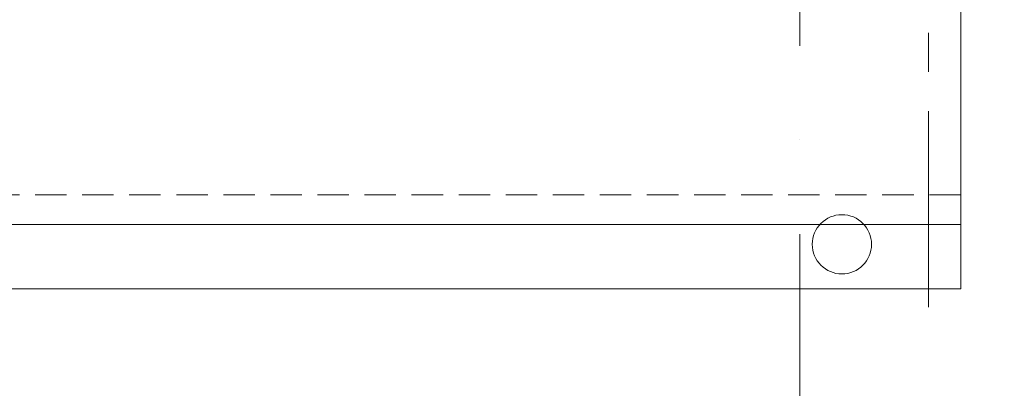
# Model space of a CAD drawing. Header units: millimetres. Extents: x -725694 to 5289369, y -1488057 to 2187451.
# Tile 620 of 656: x 436971 to 438964, y 148629 to 149375. Entities that reach past the tile are written whole.
import ezdxf

# ---------------------------------------------------------------- set-up
doc = ezdxf.new("R2010")
doc.units = ezdxf.units.MM
for name, pattern in [('CENTERX2', [101.6, 63.5, -12.7, 12.7, -12.7]), ('DASHDOT', [25.4, 12.7, -6.35, 0, -6.35]), ('DASHED', [19.05, 12.7, -6.35]), ('HIDDEN', [9.525, 6.35, -3.175]), ('PHANTOM2', [31.75, 15.875, -3.175, 3.175, -3.175, 3.175, -3.175])]:
    doc.linetypes.add(name, pattern=pattern)
doc.layers.get('Defpoints').update_dxf_attribs({"color": 8})
for name, color, linetype, lineweight in [('A99_N_kce-pod', 7, 'DASHED', 20), ('A99_N_koty-200', 5, 'Continuous', 5), ('A99_N_koty-200 @ 1', 5, 'Continuous', 5), ('A99_N_koty-200 @ 10', 5, 'Continuous', 5), ('A99_N_koty-200 @ 100', 5, 'Continuous', 5), ('A99_N_koty-200 @ 200', 5, 'Continuous', 5), ('A99_N_koty-200 @ 250 (1)', 5, 'Continuous', 5), ('A99_N_koty-200 @ 250 (2)', 5, 'Continuous', 5), ('A99_N_koty-200 @ 400', 5, 'Continuous', 5), ('A99_S_kce-demolice', 30, 'Continuous', 20), ('A99_S_kce-pohl', 7, 'Continuous', 5), ('A99_S_osy', 1, 'CENTERX2', 5)]:
    doc.layers.add(name, color=color, linetype=linetype, lineweight=lineweight)
doc.styles.add('A99_kota', font='isocpeur.ttf', dxfattribs={"height": 2})
doc.dimstyles.new('A99_kota_200 new', dxfattribs={"dimscale": 200, "dimtxt": 2, "dimasz": 1.2, "dimexe": 0.5, "dimexo": 1.5, "dimgap": 0.3, "dimtad": 1, "dimdec": 0, "dimzin": 3, "dimdsep": 46, "dimtxsty": 'A99_kota', "dimblk": 'ARCHTICK', "dimcen": 2.5, "dimazin": 2, "dimtfac": 0.75, "dimtdec": 0, "dimtmove": 2, "dimatfit": 0, "dimfxl": 0, "dimtolj": 1, "dimtzin": 0, "dimlwd": 5, "dimlwe": 5, "dimarcsym": 0})

# ---------------------------------------------------------------- blocks, each defined once
blk = doc.blocks.new('_ArchTick')
at = {"color": 0, "linetype": 'ByBlock', "const_width": 0.15}
blk.add_lwpolyline([(-0.5, -0.5), (0.5, 0.5)], dxfattribs=at)
blk = doc.blocks.new('*D4784')
at = {"layer": 'A99_N_koty-200', "color": 0, "linetype": 'Continuous', "lineweight": 5, "ltscale": 10, "transparency": 16777216}
for p, q in [((299400, 145175), (299400, 144725)), ((438875.5, 145175), (438875.5, 144725)), ((438875.5, 144775), (299400, 144775))]:
    blk.add_line(p, q, dxfattribs=at)
at = {"layer": 'Defpoints', "color": 0, "linetype": 'Continuous', "lineweight": 0, "ltscale": 10, "transparency": 16777216}
for p in [(299400, 148705), (438875.5, 148705), (299400, 144775)]:
    blk.add_point(p, dxfattribs=at)
at = {"layer": 'A99_N_koty-200', "color": 0, "linetype": 'Continuous', "lineweight": 5, "ltscale": 10, "transparency": 16777216, "xscale": 120, "yscale": 120, "zscale": 120, "rotation": 180}
blk.add_blockref('_ArchTick', (299400, 144775), dxfattribs=at)
at = {"layer": 'A99_N_koty-200', "color": 0, "linetype": 'Continuous', "lineweight": 5, "ltscale": 10, "transparency": 16777216, "xscale": 120, "yscale": 120, "zscale": 120}
blk.add_blockref('_ArchTick', (438875.5, 144775), dxfattribs=at)
at = {"layer": 'A99_N_koty-200', "color": 0, "linetype": 'Continuous', "ltscale": 10, "transparency": 16777216, "insert": (369137.8, 144905), "char_height": 200, "attachment_point": 5, "style": 'A99_kota'}
blk.add_mtext('\\A1;139476', dxfattribs=at)
blk = doc.blocks.new('*D4785')
at = {"layer": 'A99_N_koty-200', "color": 0, "linetype": 'Continuous', "lineweight": 5, "ltscale": 10, "transparency": 16777216}
for p, q in [((299400, 145575), (299400, 144675)), ((438875.5, 145575), (438875.5, 144675)), ((438875.5, 144775), (299400, 144775))]:
    blk.add_line(p, q, dxfattribs=at)
at = {"layer": 'Defpoints', "color": 0, "linetype": 'Continuous', "lineweight": 0, "ltscale": 10, "transparency": 16777216}
for p in [(299400, 148705), (438875.5, 148705), (299400, 144775)]:
    blk.add_point(p, dxfattribs=at)
at = {"layer": 'A99_N_koty-200', "color": 0, "linetype": 'Continuous', "lineweight": 5, "ltscale": 10, "transparency": 16777216, "xscale": 240, "yscale": 240, "zscale": 240, "rotation": 180}
blk.add_blockref('_ArchTick', (299400, 144775), dxfattribs=at)
at = {"layer": 'A99_N_koty-200', "color": 0, "linetype": 'Continuous', "lineweight": 5, "ltscale": 10, "transparency": 16777216, "xscale": 240, "yscale": 240, "zscale": 240}
blk.add_blockref('_ArchTick', (438875.5, 144775), dxfattribs=at)
at = {"layer": 'A99_N_koty-200', "color": 0, "linetype": 'Continuous', "ltscale": 10, "transparency": 16777216, "insert": (369137.8, 145035), "char_height": 400, "attachment_point": 5, "style": 'A99_kota'}
blk.add_mtext('\\A1;139476', dxfattribs=at)
blk = doc.blocks.new('*D4786')
at = {"layer": 'A99_N_koty-200', "color": 0, "linetype": 'Continuous', "lineweight": 5, "ltscale": 10, "transparency": 16777216}
for p, q in [((299400, 144779), (299400, 144774.5)), ((438875.5, 144775), (299400, 144775)), ((438875.5, 144779), (438875.5, 144774.5))]:
    blk.add_line(p, q, dxfattribs=at)
at = {"layer": 'Defpoints', "color": 0, "linetype": 'Continuous', "lineweight": 0, "ltscale": 10, "transparency": 16777216}
for p in [(299400, 148705), (438875.5, 148705), (299400, 144775)]:
    blk.add_point(p, dxfattribs=at)
at = {"layer": 'A99_N_koty-200', "color": 0, "linetype": 'Continuous', "lineweight": 5, "ltscale": 10, "transparency": 16777216, "xscale": 1.2, "yscale": 1.2, "zscale": 1.2, "rotation": 180}
blk.add_blockref('_ArchTick', (299400, 144775), dxfattribs=at)
at = {"layer": 'A99_N_koty-200', "color": 0, "linetype": 'Continuous', "lineweight": 5, "ltscale": 10, "transparency": 16777216, "xscale": 1.2, "yscale": 1.2, "zscale": 1.2}
blk.add_blockref('_ArchTick', (438875.5, 144775), dxfattribs=at)
at = {"layer": 'A99_N_koty-200', "color": 0, "linetype": 'Continuous', "ltscale": 10, "transparency": 16777216, "insert": (369137.8, 144776.3), "char_height": 2, "attachment_point": 5, "style": 'A99_kota'}
blk.add_mtext('\\A1;139476', dxfattribs=at)
blk = doc.blocks.new('*D4787')
at = {"layer": 'A99_N_koty-200', "color": 0, "linetype": 'Continuous', "lineweight": 5, "ltscale": 10, "transparency": 16777216}
for p, q in [((299400, 146375), (299400, 144575)), ((438875.5, 146375), (438875.5, 144575)), ((438875.5, 144775), (299400, 144775))]:
    blk.add_line(p, q, dxfattribs=at)
at = {"layer": 'Defpoints', "color": 0, "linetype": 'Continuous', "lineweight": 0, "ltscale": 10, "transparency": 16777216}
for p in [(299400, 148705), (438875.5, 148705), (299400, 144775)]:
    blk.add_point(p, dxfattribs=at)
at = {"layer": 'A99_N_koty-200', "color": 0, "linetype": 'Continuous', "lineweight": 5, "ltscale": 10, "transparency": 16777216, "xscale": 480, "yscale": 480, "zscale": 480, "rotation": 180}
blk.add_blockref('_ArchTick', (299400, 144775), dxfattribs=at)
at = {"layer": 'A99_N_koty-200', "color": 0, "linetype": 'Continuous', "lineweight": 5, "ltscale": 10, "transparency": 16777216, "xscale": 480, "yscale": 480, "zscale": 480}
blk.add_blockref('_ArchTick', (438875.5, 144775), dxfattribs=at)
at = {"layer": 'A99_N_koty-200', "color": 0, "linetype": 'Continuous', "ltscale": 10, "transparency": 16777216, "insert": (369137.8, 145295), "char_height": 800, "attachment_point": 5, "style": 'A99_kota'}
blk.add_mtext('\\A1;139476', dxfattribs=at)
blk = doc.blocks.new('*D4788')
at = {"layer": 'A99_N_koty-200', "color": 0, "linetype": 'Continuous', "lineweight": 5, "ltscale": 10, "transparency": 16777216}
for p, q in [((299400, 144815), (299400, 144770)), ((438875.5, 144815), (438875.5, 144770)), ((438875.5, 144775), (299400, 144775))]:
    blk.add_line(p, q, dxfattribs=at)
at = {"layer": 'Defpoints', "color": 0, "linetype": 'Continuous', "lineweight": 0, "ltscale": 10, "transparency": 16777216}
for p in [(299400, 148705), (438875.5, 148705), (299400, 144775)]:
    blk.add_point(p, dxfattribs=at)
at = {"layer": 'A99_N_koty-200', "color": 0, "linetype": 'Continuous', "lineweight": 5, "ltscale": 10, "transparency": 16777216, "xscale": 12, "yscale": 12, "zscale": 12, "rotation": 180}
blk.add_blockref('_ArchTick', (299400, 144775), dxfattribs=at)
at = {"layer": 'A99_N_koty-200', "color": 0, "linetype": 'Continuous', "lineweight": 5, "ltscale": 10, "transparency": 16777216, "xscale": 12, "yscale": 12, "zscale": 12}
blk.add_blockref('_ArchTick', (438875.5, 144775), dxfattribs=at)
at = {"layer": 'A99_N_koty-200', "color": 0, "linetype": 'Continuous', "ltscale": 10, "transparency": 16777216, "insert": (369137.8, 144788), "char_height": 20, "attachment_point": 5, "style": 'A99_kota'}
blk.add_mtext('\\A1;139476', dxfattribs=at)
blk = doc.blocks.new('*D4789')
at = {"layer": 'A99_N_koty-200', "color": 0, "linetype": 'Continuous', "lineweight": 5, "ltscale": 10, "transparency": 16777216}
for p, q in [((299400, 145775), (299400, 144650)), ((438875.5, 145775), (438875.5, 144650)), ((438875.5, 144775), (299400, 144775))]:
    blk.add_line(p, q, dxfattribs=at)
at = {"layer": 'Defpoints', "color": 0, "linetype": 'Continuous', "lineweight": 0, "ltscale": 10, "transparency": 16777216}
for p in [(299400, 148705), (438875.5, 148705), (299400, 144775)]:
    blk.add_point(p, dxfattribs=at)
at = {"layer": 'A99_N_koty-200', "color": 0, "linetype": 'Continuous', "lineweight": 5, "ltscale": 10, "transparency": 16777216, "xscale": 300, "yscale": 300, "zscale": 300, "rotation": 180}
blk.add_blockref('_ArchTick', (299400, 144775), dxfattribs=at)
at = {"layer": 'A99_N_koty-200', "color": 0, "linetype": 'Continuous', "lineweight": 5, "ltscale": 10, "transparency": 16777216, "xscale": 300, "yscale": 300, "zscale": 300}
blk.add_blockref('_ArchTick', (438875.5, 144775), dxfattribs=at)
at = {"layer": 'A99_N_koty-200', "color": 0, "linetype": 'Continuous', "ltscale": 10, "transparency": 16777216, "insert": (369137.8, 145100), "char_height": 500, "attachment_point": 5, "style": 'A99_kota'}
blk.add_mtext('\\A1;139476', dxfattribs=at)
blk = doc.blocks.new('*D4790')
at = {"layer": 'A99_N_koty-200', "color": 0, "linetype": 'Continuous', "lineweight": 5, "ltscale": 10, "transparency": 16777216}
for p, q in [((299400, 145775), (299400, 144650)), ((438875.5, 145775), (438875.5, 144650)), ((438875.5, 144775), (299400, 144775))]:
    blk.add_line(p, q, dxfattribs=at)
at = {"layer": 'Defpoints', "color": 0, "linetype": 'Continuous', "lineweight": 0, "ltscale": 10, "transparency": 16777216}
for p in [(299400, 148705), (438875.5, 148705), (299400, 144775)]:
    blk.add_point(p, dxfattribs=at)
at = {"layer": 'A99_N_koty-200', "color": 0, "linetype": 'Continuous', "lineweight": 5, "ltscale": 10, "transparency": 16777216, "xscale": 300, "yscale": 300, "zscale": 300, "rotation": 180}
blk.add_blockref('_ArchTick', (299400, 144775), dxfattribs=at)
at = {"layer": 'A99_N_koty-200', "color": 0, "linetype": 'Continuous', "lineweight": 5, "ltscale": 10, "transparency": 16777216, "xscale": 300, "yscale": 300, "zscale": 300}
blk.add_blockref('_ArchTick', (438875.5, 144775), dxfattribs=at)
at = {"layer": 'A99_N_koty-200', "color": 0, "linetype": 'Continuous', "ltscale": 10, "transparency": 16777216, "insert": (369137.8, 145100), "char_height": 500, "attachment_point": 5, "style": 'A99_kota'}
blk.add_mtext('\\A1;139476', dxfattribs=at)
blk = doc.blocks.new('*D4909')
at = {"layer": 'A99_N_koty-200', "color": 0, "linetype": 'Continuous', "lineweight": 5, "ltscale": 10, "transparency": 16777216}
for p, q in [((415495, 150195), (415495, 151095)), ((438635, 150195), (438635, 151095)), ((415495, 150995), (438635, 150995))]:
    blk.add_line(p, q, dxfattribs=at)
at = {"layer": 'Defpoints', "color": 0, "linetype": 'Continuous', "lineweight": 0, "ltscale": 10, "transparency": 16777216}
for p in [(438635, 150995), (415495, 148920), (438635, 148920)]:
    blk.add_point(p, dxfattribs=at)
at = {"layer": 'A99_N_koty-200', "color": 0, "linetype": 'Continuous', "lineweight": 5, "ltscale": 10, "transparency": 16777216, "xscale": 240, "yscale": 240, "zscale": 240, "rotation": 180}
blk.add_blockref('_ArchTick', (415495, 150995), dxfattribs=at)
at = {"layer": 'A99_N_koty-200', "color": 0, "linetype": 'Continuous', "lineweight": 5, "ltscale": 10, "transparency": 16777216, "xscale": 240, "yscale": 240, "zscale": 240}
blk.add_blockref('_ArchTick', (438635, 150995), dxfattribs=at)
at = {"layer": 'A99_N_koty-200', "color": 0, "linetype": 'Continuous', "ltscale": 10, "transparency": 16777216, "insert": (427065, 151255), "char_height": 400, "attachment_point": 5, "style": 'A99_kota'}
blk.add_mtext('\\A1;23140', dxfattribs=at)
blk = doc.blocks.new('*D4910')
at = {"layer": 'A99_N_koty-200', "color": 0, "linetype": 'Continuous', "lineweight": 5, "ltscale": 10, "transparency": 16777216}
for p, q in [((415495, 149995), (415495, 150445)), ((438635, 149995), (438635, 150445)), ((415495, 150395), (438635, 150395))]:
    blk.add_line(p, q, dxfattribs=at)
at = {"layer": 'Defpoints', "color": 0, "linetype": 'Continuous', "lineweight": 0, "ltscale": 10, "transparency": 16777216}
for p in [(438635, 150395), (415495, 148920), (438635, 148920)]:
    blk.add_point(p, dxfattribs=at)
at = {"layer": 'A99_N_koty-200', "color": 0, "linetype": 'Continuous', "lineweight": 5, "ltscale": 10, "transparency": 16777216, "xscale": 120, "yscale": 120, "zscale": 120, "rotation": 180}
blk.add_blockref('_ArchTick', (415495, 150395), dxfattribs=at)
at = {"layer": 'A99_N_koty-200', "color": 0, "linetype": 'Continuous', "lineweight": 5, "ltscale": 10, "transparency": 16777216, "xscale": 120, "yscale": 120, "zscale": 120}
blk.add_blockref('_ArchTick', (438635, 150395), dxfattribs=at)
at = {"layer": 'A99_N_koty-200', "color": 0, "linetype": 'Continuous', "ltscale": 10, "transparency": 16777216, "insert": (427065, 150525), "char_height": 200, "attachment_point": 5, "style": 'A99_kota'}
blk.add_mtext('\\A1;23140', dxfattribs=at)
blk = doc.blocks.new('*D4911')
at = {"layer": 'A99_N_koty-200', "color": 0, "linetype": 'Continuous', "lineweight": 5, "ltscale": 10, "transparency": 16777216}
for p, q in [((415495, 150391), (415495, 150395.5)), ((415495, 150395), (438635, 150395)), ((438635, 150391), (438635, 150395.5))]:
    blk.add_line(p, q, dxfattribs=at)
at = {"layer": 'Defpoints', "color": 0, "linetype": 'Continuous', "lineweight": 0, "ltscale": 10, "transparency": 16777216}
for p in [(438635, 150395), (415495, 148920), (438635, 148920)]:
    blk.add_point(p, dxfattribs=at)
at = {"layer": 'A99_N_koty-200', "color": 0, "linetype": 'Continuous', "lineweight": 5, "ltscale": 10, "transparency": 16777216, "xscale": 1.2, "yscale": 1.2, "zscale": 1.2, "rotation": 180}
blk.add_blockref('_ArchTick', (415495, 150395), dxfattribs=at)
at = {"layer": 'A99_N_koty-200', "color": 0, "linetype": 'Continuous', "lineweight": 5, "ltscale": 10, "transparency": 16777216, "xscale": 1.2, "yscale": 1.2, "zscale": 1.2}
blk.add_blockref('_ArchTick', (438635, 150395), dxfattribs=at)
at = {"layer": 'A99_N_koty-200', "color": 0, "linetype": 'Continuous', "ltscale": 10, "transparency": 16777216, "insert": (427065, 150396.3), "char_height": 2, "attachment_point": 5, "style": 'A99_kota'}
blk.add_mtext('\\A1;23140', dxfattribs=at)
blk = doc.blocks.new('*D4912')
at = {"layer": 'A99_N_koty-200', "color": 0, "linetype": 'Continuous', "lineweight": 5, "ltscale": 10, "transparency": 16777216}
for p, q in [((415495, 149520), (415495, 150595)), ((438635, 149520), (438635, 150595)), ((415495, 150395), (438635, 150395))]:
    blk.add_line(p, q, dxfattribs=at)
at = {"layer": 'Defpoints', "color": 0, "linetype": 'Continuous', "lineweight": 0, "ltscale": 10, "transparency": 16777216}
for p in [(438635, 150395), (415495, 148920), (438635, 148920)]:
    blk.add_point(p, dxfattribs=at)
at = {"layer": 'A99_N_koty-200', "color": 0, "linetype": 'Continuous', "lineweight": 5, "ltscale": 10, "transparency": 16777216, "xscale": 480, "yscale": 480, "zscale": 480, "rotation": 180}
blk.add_blockref('_ArchTick', (415495, 150395), dxfattribs=at)
at = {"layer": 'A99_N_koty-200', "color": 0, "linetype": 'Continuous', "lineweight": 5, "ltscale": 10, "transparency": 16777216, "xscale": 480, "yscale": 480, "zscale": 480}
blk.add_blockref('_ArchTick', (438635, 150395), dxfattribs=at)
at = {"layer": 'A99_N_koty-200', "color": 0, "linetype": 'Continuous', "ltscale": 10, "transparency": 16777216, "insert": (427065, 150915), "char_height": 800, "attachment_point": 5, "style": 'A99_kota'}
blk.add_mtext('\\A1;23140', dxfattribs=at)
blk = doc.blocks.new('*D4913')
at = {"layer": 'A99_N_koty-200', "color": 0, "linetype": 'Continuous', "lineweight": 5, "ltscale": 10, "transparency": 16777216}
for p, q in [((415495, 150355), (415495, 150400)), ((415495, 150395), (438635, 150395)), ((438635, 150355), (438635, 150400))]:
    blk.add_line(p, q, dxfattribs=at)
at = {"layer": 'Defpoints', "color": 0, "linetype": 'Continuous', "lineweight": 0, "ltscale": 10, "transparency": 16777216}
for p in [(438635, 150395), (415495, 148920), (438635, 148920)]:
    blk.add_point(p, dxfattribs=at)
at = {"layer": 'A99_N_koty-200', "color": 0, "linetype": 'Continuous', "lineweight": 5, "ltscale": 10, "transparency": 16777216, "xscale": 12, "yscale": 12, "zscale": 12, "rotation": 180}
blk.add_blockref('_ArchTick', (415495, 150395), dxfattribs=at)
at = {"layer": 'A99_N_koty-200', "color": 0, "linetype": 'Continuous', "lineweight": 5, "ltscale": 10, "transparency": 16777216, "xscale": 12, "yscale": 12, "zscale": 12}
blk.add_blockref('_ArchTick', (438635, 150395), dxfattribs=at)
at = {"layer": 'A99_N_koty-200', "color": 0, "linetype": 'Continuous', "ltscale": 10, "transparency": 16777216, "insert": (427065, 150408), "char_height": 20, "attachment_point": 5, "style": 'A99_kota'}
blk.add_mtext('\\A1;23140', dxfattribs=at)
blk = doc.blocks.new('*D4914')
at = {"layer": 'A99_N_koty-200', "color": 0, "linetype": 'Continuous', "lineweight": 5, "ltscale": 10, "transparency": 16777216}
for p, q in [((415495, 149395), (415495, 150520)), ((438635, 149395), (438635, 150520)), ((415495, 150395), (438635, 150395))]:
    blk.add_line(p, q, dxfattribs=at)
at = {"layer": 'Defpoints', "color": 0, "linetype": 'Continuous', "lineweight": 0, "ltscale": 10, "transparency": 16777216}
for p in [(438635, 150395), (415495, 148920), (438635, 148920)]:
    blk.add_point(p, dxfattribs=at)
at = {"layer": 'A99_N_koty-200', "color": 0, "linetype": 'Continuous', "lineweight": 5, "ltscale": 10, "transparency": 16777216, "xscale": 300, "yscale": 300, "zscale": 300, "rotation": 180}
blk.add_blockref('_ArchTick', (415495, 150395), dxfattribs=at)
at = {"layer": 'A99_N_koty-200', "color": 0, "linetype": 'Continuous', "lineweight": 5, "ltscale": 10, "transparency": 16777216, "xscale": 300, "yscale": 300, "zscale": 300}
blk.add_blockref('_ArchTick', (438635, 150395), dxfattribs=at)
at = {"layer": 'A99_N_koty-200', "color": 0, "linetype": 'Continuous', "ltscale": 10, "transparency": 16777216, "insert": (427065, 150720), "char_height": 500, "attachment_point": 5, "style": 'A99_kota'}
blk.add_mtext('\\A1;23140', dxfattribs=at)
blk = doc.blocks.new('*D4915')
at = {"layer": 'A99_N_koty-200', "color": 0, "linetype": 'Continuous', "lineweight": 5, "ltscale": 10, "transparency": 16777216}
for p, q in [((415495, 149395), (415495, 150520)), ((438635, 149395), (438635, 150520)), ((415495, 150395), (438635, 150395))]:
    blk.add_line(p, q, dxfattribs=at)
at = {"layer": 'Defpoints', "color": 0, "linetype": 'Continuous', "lineweight": 0, "ltscale": 10, "transparency": 16777216}
for p in [(438635, 150395), (415495, 148920), (438635, 148920)]:
    blk.add_point(p, dxfattribs=at)
at = {"layer": 'A99_N_koty-200', "color": 0, "linetype": 'Continuous', "lineweight": 5, "ltscale": 10, "transparency": 16777216, "xscale": 300, "yscale": 300, "zscale": 300, "rotation": 180}
blk.add_blockref('_ArchTick', (415495, 150395), dxfattribs=at)
at = {"layer": 'A99_N_koty-200', "color": 0, "linetype": 'Continuous', "lineweight": 5, "ltscale": 10, "transparency": 16777216, "xscale": 300, "yscale": 300, "zscale": 300}
blk.add_blockref('_ArchTick', (438635, 150395), dxfattribs=at)
at = {"layer": 'A99_N_koty-200', "color": 0, "linetype": 'Continuous', "ltscale": 10, "transparency": 16777216, "insert": (427065, 150720), "char_height": 500, "attachment_point": 5, "style": 'A99_kota'}
blk.add_mtext('\\A1;23140', dxfattribs=at)
blk = doc.blocks.new('*D4917')
at = {"layer": 'A99_N_koty-200', "color": 0, "linetype": 'Continuous', "lineweight": 5, "ltscale": 10, "transparency": 16777216}
for p, q in [((438635, 150195), (438635, 151095)), ((438875.5, 150195), (438875.5, 151095)), ((438635, 150995), (438875.5, 150995))]:
    blk.add_line(p, q, dxfattribs=at)
at = {"layer": 'Defpoints', "color": 0, "linetype": 'Continuous', "lineweight": 0, "ltscale": 10, "transparency": 16777216}
for p in [(438875.5, 150995), (438875.5, 148960), (438635, 148920)]:
    blk.add_point(p, dxfattribs=at)
at = {"layer": 'A99_N_koty-200', "color": 0, "linetype": 'Continuous', "lineweight": 5, "ltscale": 10, "transparency": 16777216, "xscale": 240, "yscale": 240, "zscale": 240, "rotation": 180}
blk.add_blockref('_ArchTick', (438635, 150995), dxfattribs=at)
at = {"layer": 'A99_N_koty-200', "color": 0, "linetype": 'Continuous', "lineweight": 5, "ltscale": 10, "transparency": 16777216, "xscale": 240, "yscale": 240, "zscale": 240}
blk.add_blockref('_ArchTick', (438875.5, 150995), dxfattribs=at)
at = {"layer": 'A99_N_koty-200', "color": 0, "linetype": 'Continuous', "ltscale": 10, "transparency": 16777216, "insert": (437935, 151305), "char_height": 400, "attachment_point": 5, "style": 'A99_kota'}
blk.add_mtext('\\A1;240', dxfattribs=at)
blk = doc.blocks.new('*D4918')
at = {"layer": 'A99_N_koty-200', "color": 0, "linetype": 'Continuous', "lineweight": 5, "ltscale": 10, "transparency": 16777216}
for p, q in [((438635, 149995), (438635, 150445)), ((438875.5, 149995), (438875.5, 150445)), ((438635, 150395), (438875.5, 150395))]:
    blk.add_line(p, q, dxfattribs=at)
at = {"layer": 'Defpoints', "color": 0, "linetype": 'Continuous', "lineweight": 0, "ltscale": 10, "transparency": 16777216}
for p in [(438875.5, 150395), (438875.5, 148960), (438635, 148920)]:
    blk.add_point(p, dxfattribs=at)
at = {"layer": 'A99_N_koty-200', "color": 0, "linetype": 'Continuous', "lineweight": 5, "ltscale": 10, "transparency": 16777216, "xscale": 120, "yscale": 120, "zscale": 120, "rotation": 180}
blk.add_blockref('_ArchTick', (438635, 150395), dxfattribs=at)
at = {"layer": 'A99_N_koty-200', "color": 0, "linetype": 'Continuous', "lineweight": 5, "ltscale": 10, "transparency": 16777216, "xscale": 120, "yscale": 120, "zscale": 120}
blk.add_blockref('_ArchTick', (438875.5, 150395), dxfattribs=at)
at = {"layer": 'A99_N_koty-200', "color": 0, "linetype": 'Continuous', "ltscale": 10, "transparency": 16777216, "insert": (437935, 150695), "char_height": 200, "attachment_point": 5, "style": 'A99_kota'}
blk.add_mtext('\\A1;240', dxfattribs=at)
blk = doc.blocks.new('*D4919')
at = {"layer": 'A99_N_koty-200', "color": 0, "linetype": 'Continuous', "lineweight": 5, "ltscale": 10, "transparency": 16777216}
for p, q in [((438635, 150391), (438635, 150395.5)), ((438635, 150395), (438875.5, 150395)), ((438875.5, 150391), (438875.5, 150395.5))]:
    blk.add_line(p, q, dxfattribs=at)
at = {"layer": 'Defpoints', "color": 0, "linetype": 'Continuous', "lineweight": 0, "ltscale": 10, "transparency": 16777216}
for p in [(438875.5, 150395), (438875.5, 148960), (438635, 148920)]:
    blk.add_point(p, dxfattribs=at)
at = {"layer": 'A99_N_koty-200', "color": 0, "linetype": 'Continuous', "lineweight": 5, "ltscale": 10, "transparency": 16777216, "xscale": 1.2, "yscale": 1.2, "zscale": 1.2, "rotation": 180}
blk.add_blockref('_ArchTick', (438635, 150395), dxfattribs=at)
at = {"layer": 'A99_N_koty-200', "color": 0, "linetype": 'Continuous', "lineweight": 5, "ltscale": 10, "transparency": 16777216, "xscale": 1.2, "yscale": 1.2, "zscale": 1.2}
blk.add_blockref('_ArchTick', (438875.5, 150395), dxfattribs=at)
at = {"layer": 'A99_N_koty-200', "color": 0, "linetype": 'Continuous', "ltscale": 10, "transparency": 16777216, "insert": (437935, 150695), "char_height": 2, "attachment_point": 5, "style": 'A99_kota'}
blk.add_mtext('\\A1;240', dxfattribs=at)
blk = doc.blocks.new('*D4920')
at = {"layer": 'A99_N_koty-200', "color": 0, "linetype": 'Continuous', "lineweight": 5, "ltscale": 10, "transparency": 16777216}
for p, q in [((438635, 149520), (438635, 150595)), ((438875.5, 149560), (438875.5, 150595)), ((438635, 150395), (438875.5, 150395))]:
    blk.add_line(p, q, dxfattribs=at)
at = {"layer": 'Defpoints', "color": 0, "linetype": 'Continuous', "lineweight": 0, "ltscale": 10, "transparency": 16777216}
for p in [(438875.5, 150395), (438875.5, 148960), (438635, 148920)]:
    blk.add_point(p, dxfattribs=at)
at = {"layer": 'A99_N_koty-200', "color": 0, "linetype": 'Continuous', "lineweight": 5, "ltscale": 10, "transparency": 16777216, "xscale": 480, "yscale": 480, "zscale": 480, "rotation": 180}
blk.add_blockref('_ArchTick', (438635, 150395), dxfattribs=at)
at = {"layer": 'A99_N_koty-200', "color": 0, "linetype": 'Continuous', "lineweight": 5, "ltscale": 10, "transparency": 16777216, "xscale": 480, "yscale": 480, "zscale": 480}
blk.add_blockref('_ArchTick', (438875.5, 150395), dxfattribs=at)
at = {"layer": 'A99_N_koty-200', "color": 0, "linetype": 'Continuous', "ltscale": 10, "transparency": 16777216, "insert": (437935, 150695), "char_height": 800, "attachment_point": 5, "style": 'A99_kota'}
blk.add_mtext('\\A1;240', dxfattribs=at)
blk = doc.blocks.new('*D4921')
at = {"layer": 'A99_N_koty-200', "color": 0, "linetype": 'Continuous', "lineweight": 5, "ltscale": 10, "transparency": 16777216}
for p, q in [((438635, 150355), (438635, 150400)), ((438635, 150395), (438875.5, 150395)), ((438875.5, 150355), (438875.5, 150400))]:
    blk.add_line(p, q, dxfattribs=at)
at = {"layer": 'Defpoints', "color": 0, "linetype": 'Continuous', "lineweight": 0, "ltscale": 10, "transparency": 16777216}
for p in [(438875.5, 150395), (438875.5, 148960), (438635, 148920)]:
    blk.add_point(p, dxfattribs=at)
at = {"layer": 'A99_N_koty-200', "color": 0, "linetype": 'Continuous', "lineweight": 5, "ltscale": 10, "transparency": 16777216, "xscale": 12, "yscale": 12, "zscale": 12, "rotation": 180}
blk.add_blockref('_ArchTick', (438635, 150395), dxfattribs=at)
at = {"layer": 'A99_N_koty-200', "color": 0, "linetype": 'Continuous', "lineweight": 5, "ltscale": 10, "transparency": 16777216, "xscale": 12, "yscale": 12, "zscale": 12}
blk.add_blockref('_ArchTick', (438875.5, 150395), dxfattribs=at)
at = {"layer": 'A99_N_koty-200', "color": 0, "linetype": 'Continuous', "ltscale": 10, "transparency": 16777216, "insert": (437935, 150695), "char_height": 20, "attachment_point": 5, "style": 'A99_kota'}
blk.add_mtext('\\A1;240', dxfattribs=at)
blk = doc.blocks.new('*D4922')
at = {"layer": 'A99_N_koty-200', "color": 0, "linetype": 'Continuous', "lineweight": 5, "ltscale": 10, "transparency": 16777216}
for p, q in [((438635, 149395), (438635, 150520)), ((438875.5, 149395), (438875.5, 150520)), ((438635, 150395), (438875.5, 150395))]:
    blk.add_line(p, q, dxfattribs=at)
at = {"layer": 'Defpoints', "color": 0, "linetype": 'Continuous', "lineweight": 0, "ltscale": 10, "transparency": 16777216}
for p in [(438875.5, 150395), (438875.5, 148960), (438635, 148920)]:
    blk.add_point(p, dxfattribs=at)
at = {"layer": 'A99_N_koty-200', "color": 0, "linetype": 'Continuous', "lineweight": 5, "ltscale": 10, "transparency": 16777216, "xscale": 300, "yscale": 300, "zscale": 300, "rotation": 180}
blk.add_blockref('_ArchTick', (438635, 150395), dxfattribs=at)
at = {"layer": 'A99_N_koty-200', "color": 0, "linetype": 'Continuous', "lineweight": 5, "ltscale": 10, "transparency": 16777216, "xscale": 300, "yscale": 300, "zscale": 300}
blk.add_blockref('_ArchTick', (438875.5, 150395), dxfattribs=at)
at = {"layer": 'A99_N_koty-200', "color": 0, "linetype": 'Continuous', "ltscale": 10, "transparency": 16777216, "insert": (437935, 150695), "char_height": 500, "attachment_point": 5, "style": 'A99_kota'}
blk.add_mtext('\\A1;240', dxfattribs=at)
blk = doc.blocks.new('*D4923')
at = {"layer": 'A99_N_koty-200', "color": 0, "linetype": 'Continuous', "lineweight": 5, "ltscale": 10, "transparency": 16777216}
for p, q in [((438635, 149395), (438635, 150520)), ((438875.5, 149395), (438875.5, 150520)), ((438635, 150395), (438875.5, 150395))]:
    blk.add_line(p, q, dxfattribs=at)
at = {"layer": 'Defpoints', "color": 0, "linetype": 'Continuous', "lineweight": 0, "ltscale": 10, "transparency": 16777216}
for p in [(438875.5, 150395), (438875.5, 148960), (438635, 148920)]:
    blk.add_point(p, dxfattribs=at)
at = {"layer": 'A99_N_koty-200', "color": 0, "linetype": 'Continuous', "lineweight": 5, "ltscale": 10, "transparency": 16777216, "xscale": 300, "yscale": 300, "zscale": 300, "rotation": 180}
blk.add_blockref('_ArchTick', (438635, 150395), dxfattribs=at)
at = {"layer": 'A99_N_koty-200', "color": 0, "linetype": 'Continuous', "lineweight": 5, "ltscale": 10, "transparency": 16777216, "xscale": 300, "yscale": 300, "zscale": 300}
blk.add_blockref('_ArchTick', (438875.5, 150395), dxfattribs=at)
at = {"layer": 'A99_N_koty-200', "color": 0, "linetype": 'Continuous', "ltscale": 10, "transparency": 16777216, "insert": (437935, 150695), "char_height": 500, "attachment_point": 5, "style": 'A99_kota'}
blk.add_mtext('\\A1;240', dxfattribs=at)
blk = doc.blocks.new('*U6099')
at = {"layer": 'A99_N_koty-200 @ 1', "linetype": 'Continuous', "ltscale": 10}
dim = blk.add_linear_dim(base=(299400, 144775), p1=(438875.5457, 148705), p2=(299400, 148705), angle=180, dimstyle='A99_kota_200 new', override={"dimscale": 1, "dimtix": 1, "dimtofl": 1, "dimtmove": 1, "dimatfit": 1}, dxfattribs=at)
dim.commit()
dim.dimension.update_dxf_attribs({"geometry": '*D4786', "text_midpoint": (369137.7728, 144776.3)})
at = {"layer": 'A99_N_koty-200 @ 10', "linetype": 'Continuous', "ltscale": 10}
dim = blk.add_linear_dim(base=(299400, 144775), p1=(438875.5457, 148705), p2=(299400, 148705), angle=180, dimstyle='A99_kota_200 new', override={"dimscale": 10, "dimtix": 1, "dimtofl": 1, "dimtmove": 1, "dimatfit": 1}, dxfattribs=at)
dim.commit()
dim.dimension.update_dxf_attribs({"geometry": '*D4788', "text_midpoint": (369137.7728, 144788)})
at = {"layer": 'A99_N_koty-200 @ 100', "linetype": 'Continuous', "ltscale": 10}
dim = blk.add_linear_dim(base=(299400, 144775), p1=(438875.5457, 148705), p2=(299400, 148705), angle=180, dimstyle='A99_kota_200 new', override={"dimscale": 100, "dimtix": 1, "dimtofl": 1, "dimtmove": 1, "dimatfit": 1}, dxfattribs=at)
dim.commit()
dim.dimension.update_dxf_attribs({"geometry": '*D4784', "text_midpoint": (369137.7728, 144905)})
at = {"layer": 'A99_N_koty-200 @ 200', "linetype": 'Continuous', "ltscale": 10}
dim = blk.add_linear_dim(base=(299400, 144775), p1=(438875.5457, 148705), p2=(299400, 148705), angle=180, dimstyle='A99_kota_200 new', override={"dimscale": 200, "dimtix": 1, "dimtofl": 1, "dimtmove": 1, "dimatfit": 1}, dxfattribs=at)
dim.commit()
dim.dimension.update_dxf_attribs({"geometry": '*D4785', "text_midpoint": (369137.7728, 145035)})
at = {"layer": 'A99_N_koty-200 @ 250 (1)', "linetype": 'Continuous', "ltscale": 10}
dim = blk.add_linear_dim(base=(299400, 144775), p1=(438875.5457, 148705), p2=(299400, 148705), angle=180, dimstyle='A99_kota_200 new', override={"dimscale": 250, "dimtix": 1, "dimtofl": 1, "dimtmove": 1, "dimatfit": 1}, dxfattribs=at)
dim.commit()
dim.dimension.update_dxf_attribs({"geometry": '*D4790', "text_midpoint": (369137.7728, 145100)})
at = {"layer": 'A99_N_koty-200 @ 250 (2)', "linetype": 'Continuous', "ltscale": 10}
dim = blk.add_linear_dim(base=(299400, 144775), p1=(438875.5457, 148705), p2=(299400, 148705), angle=180, dimstyle='A99_kota_200 new', override={"dimscale": 250, "dimtix": 1, "dimtofl": 1, "dimtmove": 1, "dimatfit": 1}, dxfattribs=at)
dim.commit()
dim.dimension.update_dxf_attribs({"geometry": '*D4789', "text_midpoint": (369137.7728, 145100)})
at = {"layer": 'A99_N_koty-200 @ 400', "linetype": 'Continuous', "ltscale": 10}
dim = blk.add_linear_dim(base=(299400, 144775), p1=(438875.5457, 148705), p2=(299400, 148705), angle=180, dimstyle='A99_kota_200 new', override={"dimscale": 400, "dimtix": 1, "dimtofl": 1, "dimtmove": 1, "dimatfit": 1}, dxfattribs=at)
dim.commit()
dim.dimension.update_dxf_attribs({"geometry": '*D4787', "text_midpoint": (369137.7728, 145295)})
blk = doc.blocks.new('*U6134')
at = {"layer": 'A99_N_koty-200 @ 1', "linetype": 'Continuous', "ltscale": 10}
dim = blk.add_linear_dim(base=(438635, 150395), p1=(415495, 148920), p2=(438635, 148920), dimstyle='A99_kota_200 new', override={"dimscale": 1, "dimtix": 1, "dimtofl": 1, "dimtmove": 2, "dimatfit": 3}, dxfattribs=at)
dim.commit()
dim.dimension.update_dxf_attribs({"geometry": '*D4911', "text_midpoint": (427065, 150396.3)})
at = {"layer": 'A99_N_koty-200 @ 10', "linetype": 'Continuous', "ltscale": 10}
dim = blk.add_linear_dim(base=(438635, 150395), p1=(415495, 148920), p2=(438635, 148920), dimstyle='A99_kota_200 new', override={"dimscale": 10, "dimtix": 1, "dimtofl": 1, "dimtmove": 2, "dimatfit": 3}, dxfattribs=at)
dim.commit()
dim.dimension.update_dxf_attribs({"geometry": '*D4913', "text_midpoint": (427065, 150408)})
at = {"layer": 'A99_N_koty-200 @ 100', "linetype": 'Continuous', "ltscale": 10}
dim = blk.add_linear_dim(base=(438635, 150395), p1=(415495, 148920), p2=(438635, 148920), dimstyle='A99_kota_200 new', override={"dimscale": 100, "dimtix": 1, "dimtofl": 1, "dimtmove": 2, "dimatfit": 3}, dxfattribs=at)
dim.commit()
dim.dimension.update_dxf_attribs({"geometry": '*D4910', "text_midpoint": (427065, 150525)})
at = {"layer": 'A99_N_koty-200 @ 200', "linetype": 'Continuous', "ltscale": 10}
dim = blk.add_linear_dim(base=(438635, 150995), p1=(415495, 148920), p2=(438635, 148920), dimstyle='A99_kota_200 new', override={"dimscale": 200, "dimtix": 1, "dimtofl": 1, "dimtmove": 2, "dimatfit": 3}, dxfattribs=at)
dim.commit()
dim.dimension.update_dxf_attribs({"geometry": '*D4909', "text_midpoint": (427065, 151255)})
at = {"layer": 'A99_N_koty-200 @ 250 (1)', "linetype": 'Continuous', "ltscale": 10}
dim = blk.add_linear_dim(base=(438635, 150395), p1=(415495, 148920), p2=(438635, 148920), dimstyle='A99_kota_200 new', override={"dimscale": 250, "dimtix": 1, "dimtofl": 1, "dimtmove": 2, "dimatfit": 3}, dxfattribs=at)
dim.commit()
dim.dimension.update_dxf_attribs({"geometry": '*D4915', "text_midpoint": (427065, 150720)})
at = {"layer": 'A99_N_koty-200 @ 250 (2)', "linetype": 'Continuous', "ltscale": 10}
dim = blk.add_linear_dim(base=(438635, 150395), p1=(415495, 148920), p2=(438635, 148920), dimstyle='A99_kota_200 new', override={"dimscale": 250, "dimtix": 1, "dimtofl": 1, "dimtmove": 2, "dimatfit": 3}, dxfattribs=at)
dim.commit()
dim.dimension.update_dxf_attribs({"geometry": '*D4914', "text_midpoint": (427065, 150720)})
at = {"layer": 'A99_N_koty-200 @ 400', "linetype": 'Continuous', "ltscale": 10}
dim = blk.add_linear_dim(base=(438635, 150395), p1=(415495, 148920), p2=(438635, 148920), dimstyle='A99_kota_200 new', override={"dimscale": 400, "dimtix": 1, "dimtofl": 1, "dimtmove": 2, "dimatfit": 3}, dxfattribs=at)
dim.commit()
dim.dimension.update_dxf_attribs({"geometry": '*D4912', "text_midpoint": (427065, 150915)})
blk = doc.blocks.new('*U6135')
at = {"layer": 'A99_N_koty-200 @ 1', "linetype": 'Continuous', "ltscale": 10}
dim = blk.add_linear_dim(base=(438875.5, 150395), p1=(438635, 148920), p2=(438875.5, 148960), text='240', dimstyle='A99_kota_200 new', override={"dimscale": 1, "dimtix": 1, "dimtofl": 1, "dimtmove": 2, "dimatfit": 3}, dxfattribs=at)
dim.commit()
dim.dimension.update_dxf_attribs({"geometry": '*D4919', "text_midpoint": (437935, 150695), "dimtype": 128})
at = {"layer": 'A99_N_koty-200 @ 10', "linetype": 'Continuous', "ltscale": 10}
dim = blk.add_linear_dim(base=(438875.5, 150395), p1=(438635, 148920), p2=(438875.5, 148960), text='240', dimstyle='A99_kota_200 new', override={"dimscale": 10, "dimtix": 1, "dimtofl": 1, "dimtmove": 2, "dimatfit": 3}, dxfattribs=at)
dim.commit()
dim.dimension.update_dxf_attribs({"geometry": '*D4921', "text_midpoint": (437935, 150695), "dimtype": 128})
at = {"layer": 'A99_N_koty-200 @ 100', "linetype": 'Continuous', "ltscale": 10}
dim = blk.add_linear_dim(base=(438875.5, 150395), p1=(438635, 148920), p2=(438875.5, 148960), text='240', dimstyle='A99_kota_200 new', override={"dimscale": 100, "dimtix": 1, "dimtofl": 1, "dimtmove": 2, "dimatfit": 3}, dxfattribs=at)
dim.commit()
dim.dimension.update_dxf_attribs({"geometry": '*D4918', "text_midpoint": (437935, 150695), "dimtype": 128})
at = {"layer": 'A99_N_koty-200 @ 200', "linetype": 'Continuous', "ltscale": 10}
dim = blk.add_linear_dim(base=(438875.5, 150995), p1=(438635, 148920), p2=(438875.5, 148960), text='240', dimstyle='A99_kota_200 new', override={"dimscale": 200, "dimtix": 1, "dimtofl": 1, "dimtmove": 2, "dimatfit": 3}, dxfattribs=at)
dim.commit()
dim.dimension.update_dxf_attribs({"geometry": '*D4917', "text_midpoint": (437935, 151305), "dimtype": 128})
at = {"layer": 'A99_N_koty-200 @ 250 (1)', "linetype": 'Continuous', "ltscale": 10}
dim = blk.add_linear_dim(base=(438875.5, 150395), p1=(438635, 148920), p2=(438875.5, 148960), text='240', dimstyle='A99_kota_200 new', override={"dimscale": 250, "dimtix": 1, "dimtofl": 1, "dimtmove": 2, "dimatfit": 3}, dxfattribs=at)
dim.commit()
dim.dimension.update_dxf_attribs({"geometry": '*D4923', "text_midpoint": (437935, 150695), "dimtype": 128})
at = {"layer": 'A99_N_koty-200 @ 250 (2)', "linetype": 'Continuous', "ltscale": 10}
dim = blk.add_linear_dim(base=(438875.5, 150395), p1=(438635, 148920), p2=(438875.5, 148960), text='240', dimstyle='A99_kota_200 new', override={"dimscale": 250, "dimtix": 1, "dimtofl": 1, "dimtmove": 2, "dimatfit": 3}, dxfattribs=at)
dim.commit()
dim.dimension.update_dxf_attribs({"geometry": '*D4922', "text_midpoint": (437935, 150695), "dimtype": 128})
at = {"layer": 'A99_N_koty-200 @ 400', "linetype": 'Continuous', "ltscale": 10}
dim = blk.add_linear_dim(base=(438875.5, 150395), p1=(438635, 148920), p2=(438875.5, 148960), text='240', dimstyle='A99_kota_200 new', override={"dimscale": 400, "dimtix": 1, "dimtofl": 1, "dimtmove": 2, "dimatfit": 3}, dxfattribs=at)
dim.commit()
dim.dimension.update_dxf_attribs({"geometry": '*D4920', "text_midpoint": (437935, 150695), "dimtype": 128})

msp = doc.modelspace()

# ---------------------------------------------------------------- linework, layer by layer
at = {"layer": 'A99_N_kce-pod', "linetype": 'HIDDEN', "lineweight": 5, "ltscale": 10}
msp.add_lwpolyline([(438875.5, 149020), (299400, 149020)], dxfattribs=at)
at = {"layer": 'A99_S_kce-demolice', "linetype": 'PHANTOM2', "lineweight": 9, "ltscale": 25}
msp.add_lwpolyline([(438810, 148792.5), (438810, 183350)], dxfattribs=at)
at = {"layer": 'A99_S_kce-pohl', "linetype": 'Continuous', "ltscale": 25}
msp.add_lwpolyline([(307330, 174440), (299400, 174440), (299400, 148960), (438875.5, 148960), (438875.5, 176350)], dxfattribs=at)
at = {"layer": 'A99_S_kce-pohl', "linetype": 'Continuous'}
for points in [[(438875.5, 148960), (438875.5, 148830)], [(438875.5, 148830), (299400, 148830)]]:
    msp.add_lwpolyline(points, dxfattribs=at)
msp.add_circle((438635, 148920), 60, dxfattribs=at)
at = {"layer": 'A99_S_osy', "linetype": 'DASHDOT', "lineweight": 5, "ltscale": 30}
msp.add_lwpolyline([(438550, 250300), (438550, 146890)], dxfattribs=at)

# ---------------------------------------------------------------- block references
at = {"layer": 'A99_N_koty-200', "color": 3, "linetype": 'Continuous', "lineweight": 0}
for name in ['*U6135', '*U6134', '*U6099']:
    msp.add_blockref(name, (0, 0), dxfattribs=at)

doc.saveas('drawing.dxf')
